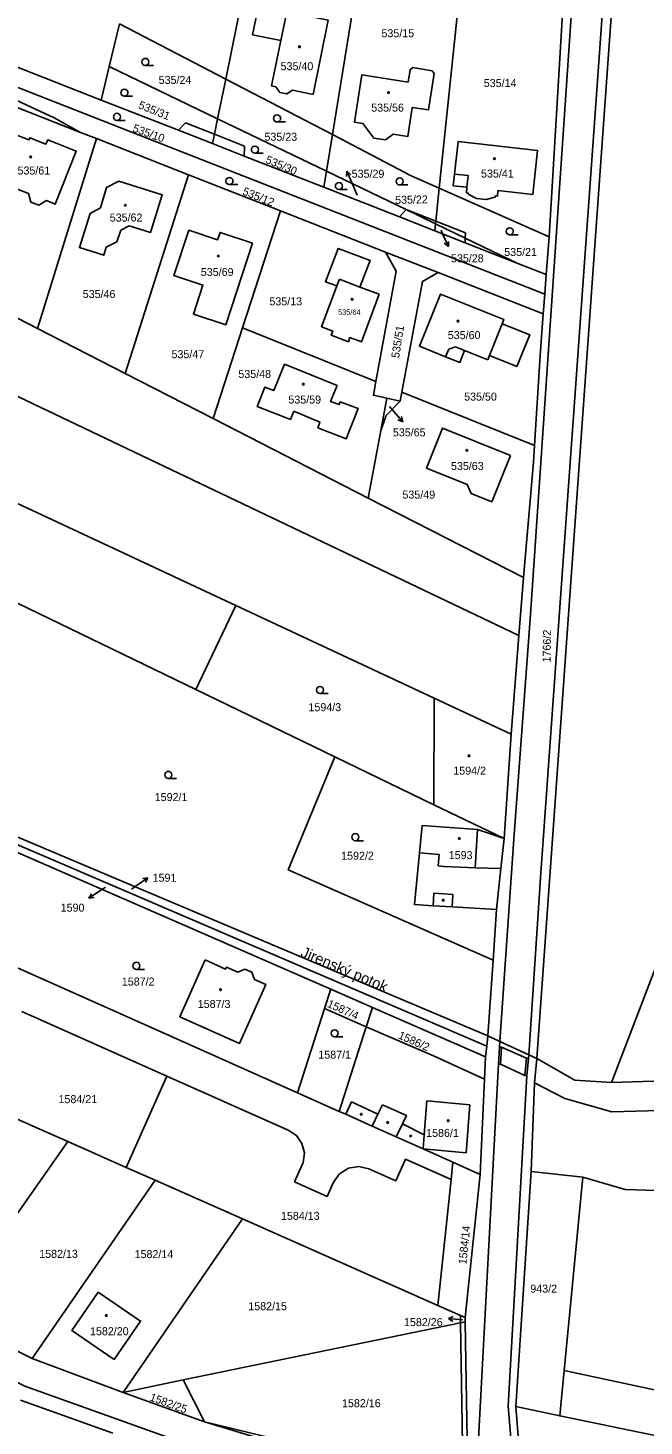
# Model space of a CAD drawing. Extents: x -724107 to -720612, y -1045267 to -1038441.
# Drawn here: x -722599.3 to -722468.3, y -1043179.2 to -1042882.3 of the extents above; entities that cross this region are included whole.
import ezdxf

# ---------------------------------------------------------------- set-up
doc = ezdxf.new("R2010")
doc.units = 0
for name, color, linetype in [('Hranice parcel', 7, 'Continuous'), ('Parcelní čísla', 7, 'Continuous'), ('Pop  PČ popisy', 7, 'Continuous'), ('Vnitřní kresba', 7, 'Continuous'), ('Značky budov', 7, 'Continuous'), ('Značky kultur', 7, 'Continuous')]:
    doc.layers.add(name, color=color, linetype=linetype)

msp = doc.modelspace()

# ---------------------------------------------------------------- linework, layer by layer
at = {"layer": 'Hranice parcel'}
for p, q in [((-722546.35, -1042839.87), (-722557.25, -1042893.14)), ((-722525.77, -1042850.6), (-722534.59, -1042904.93)), ((-722506.15, -1042860.83), (-722511.86, -1042916.3)), ((-722488.52, -1042926.62), (-722485.26, -1042871.72)), ((-722582.02, -1042890.49), (-722579.83, -1042881.38)), ((-722579.83, -1042881.38), (-722557.25, -1042893.14)), ((-722583.72, -1042897.58), (-722582.02, -1042890.49)), ((-722582.02, -1042890.49), (-722558.98, -1042901.57)), ((-722557.25, -1042893.14), (-722558.98, -1042901.57)), ((-722557.25, -1042893.14), (-722534.59, -1042904.93)), ((-722604.28, -1042898.13), (-722588.13, -1042904.46)), ((-722558.98, -1042901.57), (-722535.85, -1042912.7)), ((-722597.3, -1042946.12), (-722584.73, -1042905.79)), ((-722588.13, -1042904.46), (-722584.73, -1042905.79)), ((-722584.73, -1042905.79), (-722565.17, -1042913.46)), ((-722534.59, -1042904.93), (-722535.85, -1042912.7)), ((-722494.95, -1043011.33), (-722705.26, -1042911.16)), ((-722578.61, -1042955.69), (-722565.17, -1042913.46)), ((-722565.17, -1042913.46), (-722545.64, -1042921.11)), ((-722535.85, -1042912.7), (-722536.41, -1042916.12)), ((-722511.86, -1042916.3), (-722488.52, -1042926.62)), ((-722545.64, -1042921.11), (-722553.68, -1042946)), ((-722545.64, -1042921.11), (-722523.27, -1042929.87)), ((-722512.64, -1042923.87), (-722512.79, -1042925.37)), ((-722489.12, -1042934.65), (-722488.52, -1042926.62)), ((-722555.13, -1043004.97), (-722712.87, -1042931.27)), ((-722523.27, -1042929.87), (-722512.1, -1042934.25)), ((-722489.12, -1042934.65), (-722495.15, -1042932.29)), ((-722512.1, -1042934.25), (-722489.75, -1042943)), ((-722489.43, -1042938.82), (-722489.12, -1042934.65)), ((-722597.3, -1042946.12), (-722616, -1042936.54)), ((-722489.75, -1042943), (-722489.43, -1042938.82)), ((-722719.52, -1042947.47), (-722563.6, -1043022.81)), ((-722578.61, -1042955.69), (-722597.3, -1042946.12)), ((-722559.93, -1042965.26), (-722553.68, -1042946)), ((-722553.68, -1042946), (-722525.38, -1042957.37)), ((-722559.93, -1042965.26), (-722578.61, -1042955.69)), ((-722524.32, -1042967.81), (-722523.04, -1042960.93)), ((-722523.04, -1042960.93), (-722520.17, -1042961.57)), ((-722519.8, -1042959.61), (-722520.17, -1042961.57)), ((-722491.62, -1042970.94), (-722519.8, -1042959.61)), ((-722526.99, -1042982.13), (-722559.93, -1042965.26)), ((-722526.99, -1042982.13), (-722524.32, -1042967.81)), ((-722493.98, -1042999.03), (-722526.99, -1042982.13)), ((-722494.95, -1043011.33), (-722493.98, -1042999.03)), ((-722563.6, -1043022.81), (-722555.13, -1043004.97)), ((-722555.13, -1043004.97), (-722512.95, -1043024.67)), ((-722496.6, -1043032.31), (-722494.95, -1043011.33)), ((-722534.04, -1043037.09), (-722563.6, -1043022.81)), ((-722512.95, -1043024.67), (-722513, -1043047.26)), ((-722512.95, -1043024.67), (-722496.6, -1043032.31)), ((-722498.08, -1043054.47), (-722496.6, -1043032.31)), ((-722513, -1043047.26), (-722534.04, -1043037.09)), ((-722498.08, -1043054.47), (-722513, -1043047.26)), ((-722613.26, -1043052.34), (-722534.94, -1043086.47)), ((-722500.43, -1043080.29), (-722499.68, -1043069.54)), ((-722501.55, -1043096.36), (-722500.43, -1043080.29)), ((-722536.26, -1043090.58), (-722534.94, -1043086.47)), ((-722534.94, -1043086.47), (-722526.07, -1043090.33)), ((-722600.6, -1043091.18), (-722569.77, -1043104.9)), ((-722536.26, -1043090.58), (-722541.98, -1043108.46)), ((-722527.38, -1043094.43), (-722536.26, -1043090.58)), ((-722526.07, -1043090.33), (-722527.38, -1043094.43)), ((-722526.07, -1043090.33), (-722502.01, -1043100.81)), ((-722502.01, -1043100.81), (-722501.78, -1043098.59)), ((-722501.78, -1043098.59), (-722501.55, -1043096.36)), ((-722502.01, -1043100.81), (-722502.24, -1043105.59)), ((-722491.1, -1043101.16), (-722491.64, -1043106.37)), ((-722569.77, -1043104.9), (-722578.42, -1043124.32)), ((-722502.24, -1043105.59), (-722503.2, -1043125.78)), ((-722491.64, -1043106.37), (-722492.36, -1043125.17)), ((-722590.86, -1043118.81), (-722609.28, -1043110.66)), ((-722533.14, -1043112.41), (-722541.98, -1043108.46)), ((-722616.78, -1043155.8), (-722590.86, -1043118.81)), ((-722578.42, -1043124.32), (-722590.86, -1043118.81)), ((-722572.29, -1043127.04), (-722578.42, -1043124.32)), ((-722509.35, -1043126.87), (-722508.96, -1043123.19)), ((-722508.96, -1043123.19), (-722503.2, -1043125.78)), ((-722495.6, -1043175.12), (-722492.36, -1043125.17)), ((-722492.36, -1043125.17), (-722481.35, -1043126.39)), ((-722598.42, -1043164.92), (-722572.29, -1043127.04)), ((-722553.72, -1043135.26), (-722572.29, -1043127.04)), ((-722509.35, -1043126.87), (-722512.15, -1043153.67)), ((-722503.2, -1043125.78), (-722506.39, -1043156.22)), ((-722481.35, -1043126.39), (-722485.33, -1043167.43)), ((-722579.04, -1043172.09), (-722553.72, -1043135.26)), ((-722512.15, -1043153.67), (-722553.72, -1043135.26)), ((-722507.38, -1043155.78), (-722512.15, -1043153.67)), ((-722598.42, -1043164.92), (-722616.78, -1043155.8)), ((-722566.3, -1043169.46), (-722507.35, -1043157.3)), ((-722507.35, -1043157.3), (-722507.38, -1043155.78)), ((-722507.38, -1043155.78), (-722506.39, -1043156.22)), ((-722507.35, -1043157.3), (-722506.38, -1043157.1)), ((-722506.39, -1043156.22), (-722506.38, -1043157.1)), ((-722579.04, -1043172.09), (-722598.42, -1043164.92)), ((-722579.04, -1043172.09), (-722566.3, -1043169.46)), ((-722566.3, -1043169.46), (-722561.8, -1043178.34)), ((-722485.33, -1043167.43), (-722486.26, -1043177.05)), ((-722561.8, -1043178.34), (-722579.04, -1043172.09)), ((-722600.91, -1043173.73), (-722581.27, -1043180.77)), ((-722486.26, -1043177.05), (-722495.6, -1043175.12)), ((-722503.72, -1043195.83), (-722561.8, -1043178.34))]:
    msp.add_line(p, q, dxfattribs=at)
for points in [[(-722472.15, -1042857.54), (-722473.76, -1042858.07), (-722491.1, -1043101.16)], [(-722546.58, -1042894.78), (-722547.51, -1042894.59), (-722545.54, -1042884.95), (-722551.55, -1042883.72), (-722550.31, -1042877.62), (-722544.3, -1042878.84), (-722535.47, -1042880.64), (-722538.69, -1042896.39), (-722543.05, -1042895.5), (-722544.3, -1042896.27), (-722545.73, -1042895.97), (-722546.58, -1042894.78)], [(-722588.13, -1042904.46), (-722593.74, -1042901.4), (-722605.83, -1042895.76), (-722614.84, -1042891.55), (-722639.97, -1042879.82)], [(-722639.97, -1042879.82), (-722563.92, -1042909.63), (-722489.43, -1042938.82)], [(-722583.72, -1042897.58), (-722600.48, -1042891.01), (-722607.36, -1042888.31)], [(-722528.32, -1042892.21), (-722518.49, -1042893.77), (-722518.09, -1042891.17), (-722517.47, -1042890.7), (-722513.4, -1042891.35), (-722512.95, -1042891.94), (-722514.19, -1042899.7), (-722517.6, -1042899.19), (-722518.57, -1042905.35), (-722521.66, -1042904.87), (-722523.29, -1042906.07), (-722525.77, -1042905.7), (-722528.11, -1042902.54), (-722529.92, -1042902.26), (-722528.32, -1042892.21)], [(-722560.06, -1042906.85), (-722567.28, -1042904.02), (-722583.72, -1042897.58)], [(-722558.98, -1042901.57), (-722559.65, -1042904.86), (-722560.06, -1042906.85)], [(-722606.43, -1042914.02), (-722602.7, -1042904.62), (-722599.1, -1042906.05), (-722598.91, -1042905.59), (-722595.48, -1042906.95), (-722595.11, -1042906.02), (-722589.04, -1042908.42), (-722593.49, -1042919.68), (-722595.37, -1042918.94), (-722596.98, -1042919.94), (-722598.72, -1042919.25), (-722599.16, -1042917.44), (-722602.99, -1042915.92), (-722602.8, -1042915.46), (-722606.43, -1042914.02)], [(-722534.59, -1042904.93), (-722517.82, -1042913.66), (-722511.86, -1042916.3)], [(-722536.41, -1042916.12), (-722553.31, -1042909.49), (-722560.06, -1042906.85)], [(-722508.63, -1042913.32), (-722507.88, -1042906.42), (-722490.97, -1042908.29), (-722491.99, -1042917.63), (-722499.4, -1042916.83), (-722499.52, -1042918.02), (-722499.97, -1042917.97), (-722499.99, -1042918.2), (-722501.87, -1042918.7), (-722503.95, -1042918.47), (-722505.7, -1042917.56), (-722505.67, -1042917.34), (-722506.09, -1042917.29), (-722505.98, -1042916.12), (-722508.9, -1042915.8), (-722508.63, -1042913.32)], [(-722475.26, -1043106.26), (-722420.42, -1042963.41), (-722400.94, -1042908.01)], [(-722577.8, -1042924.33), (-722579.56, -1042925.26), (-722580.38, -1042927.7), (-722582.65, -1042928.87), (-722583.19, -1042930.55), (-722588.35, -1042928.92), (-722586.06, -1042921.66), (-722583.92, -1042920.45), (-722582.59, -1042916.15), (-722580.01, -1042914.81), (-722570.77, -1042917.72), (-722573.29, -1042925.73), (-722577.8, -1042924.33)], [(-722535.85, -1042912.7), (-722518.89, -1042920.86), (-722512.64, -1042923.87)], [(-722512.79, -1042925.37), (-722520.3, -1042922.43), (-722536.41, -1042916.12)], [(-722511.86, -1042916.3), (-722512.58, -1042923.31), (-722512.64, -1042923.87)], [(-722551.59, -1042928), (-722557.25, -1042945.31), (-722564.12, -1042943.05), (-722562.12, -1042936.89), (-722568.29, -1042934.87), (-722565.13, -1042925.24), (-722558.98, -1042927.27), (-722558.46, -1042925.72), (-722551.59, -1042928)], [(-722495.15, -1042932.29), (-722506.35, -1042927.9), (-722512.79, -1042925.37)], [(-722512.64, -1042923.87), (-722506.33, -1042926.91), (-722495.15, -1042932.29)], [(-722524.64, -1042938.84), (-722528.43, -1042948.94), (-722530.85, -1042948.04), (-722531.19, -1042948.94), (-722534.82, -1042947.55), (-722534.49, -1042946.65), (-722536.89, -1042945.75), (-722533.63, -1042937.08), (-722536.06, -1042936.17), (-722533.35, -1042929.1), (-722526.57, -1042931.66), (-722528.74, -1042937.3), (-722524.64, -1042938.84)], [(-722525.38, -1042957.37), (-722521.02, -1042933.91), (-722521.45, -1042933.13), (-722523.27, -1042929.87)], [(-722512.1, -1042934.25), (-722515.44, -1042936.1), (-722519.8, -1042959.61)], [(-722501.55, -1042952.77), (-722506.5, -1042950.81), (-722507.49, -1042953.31), (-722510.52, -1042952.15), (-722516.1, -1042949.88), (-722511.62, -1042938.85), (-722498.15, -1042944.17), (-722498.51, -1042945.1), (-722492.65, -1042947.44), (-722495.35, -1042954.17), (-722501.19, -1042951.86), (-722501.55, -1042952.77)], [(-722491.62, -1042970.94), (-722490.41, -1042951.83), (-722489.75, -1042943)], [(-722501.78, -1043098.59), (-722612.44, -1043051.13), (-722636.08, -1043012.25), (-722723.34, -1042953.22)], [(-722501.55, -1043096.36), (-722611.62, -1043049.92), (-722634.72, -1043010.83), (-722722.5, -1042951.92)], [(-722544.77, -1042953.66), (-722533.59, -1042958.19), (-722534.96, -1042961.6), (-722533.14, -1042962.29), (-722532.91, -1042961.72), (-722529.12, -1042963.08), (-722531.66, -1042969.55), (-722537.68, -1042967.2), (-722537.24, -1042966), (-722542.78, -1042963.69), (-722543.51, -1042965.44), (-722550.55, -1042962.67), (-722548.94, -1042958.55), (-722547.05, -1042959.29), (-722544.77, -1042953.66)], [(-722523.04, -1042960.93), (-722525.87, -1042960.3), (-722525.38, -1042957.37)], [(-722520.17, -1042961.57), (-722523.21, -1042964.69), (-722523.31, -1042965.05), (-722524.32, -1042967.81)], [(-722496.72, -1042973.08), (-722500.67, -1042982.93), (-722505.1, -1042981.15), (-722505.92, -1042979.24), (-722514.6, -1042975.76), (-722511.2, -1042967.27), (-722496.72, -1042973.08)], [(-722493.98, -1042999.03), (-722491.85, -1042974.53), (-722491.62, -1042970.94)], [(-722500.43, -1043080.29), (-722543.98, -1043061.09), (-722534.04, -1043037.09)], [(-722502.27, -1043202.19), (-722563.1, -1043183.97), (-722599.95, -1043170.79), (-722833.48, -1043054.07)], [(-722498.08, -1043054.47), (-722503.71, -1043052.51), (-722515.54, -1043051.7), (-722516.1, -1043057.52), (-722517.15, -1043068.49), (-722513.18, -1043068.73), (-722509.14, -1043068.97), (-722499.68, -1043069.54)], [(-722499.68, -1043069.54), (-722498.76, -1043060.83), (-722498.08, -1043054.47)], [(-722541.98, -1043108.46), (-722579.92, -1043091.53), (-722625.61, -1043071.25)], [(-722561.67, -1043080.24), (-722557.28, -1043082.19), (-722557.08, -1043081.74), (-722554.69, -1043082.81), (-722553.18, -1043082.17), (-722551.71, -1043082.82), (-722551.15, -1043084.37), (-722548.74, -1043085.44), (-722554.33, -1043097.96), (-722567.04, -1043092.3), (-722561.67, -1043080.24)], [(-722533.14, -1043112.41), (-722531.15, -1043106.2), (-722527.38, -1043094.43)], [(-722502.24, -1043105.59), (-722513.09, -1043100.64), (-722527.38, -1043094.43)], [(-722491.1, -1043101.16), (-722492.82, -1043100.37), (-722498.98, -1043097.54), (-722501.55, -1043096.36)], [(-722491.1, -1043101.16), (-722483.05, -1043105.81), (-722475.26, -1043106.26)], [(-722569.77, -1043104.9), (-722543.98, -1043116.38), (-722542.25, -1043117.52), (-722541.05, -1043119.21), (-722540.54, -1043121.22), (-722540.8, -1043123.27), (-722542.64, -1043127.39), (-722535.69, -1043130.48), (-722534.35, -1043127.47), (-722533.07, -1043125.65), (-722531.19, -1043124.47), (-722529, -1043124.09), (-722526.83, -1043124.58), (-722521.07, -1043127.14), (-722519.03, -1043122.56), (-722509.35, -1043126.87)], [(-722475.26, -1043106.26), (-722421.55, -1043104.58), (-722404.19, -1043106.01), (-722388.69, -1043109.13), (-722359.43, -1043115.72), (-722330.86, -1043124.59), (-722300.57, -1043135.56)], [(-722491.64, -1043106.37), (-722485.17, -1043109.68), (-722475.19, -1043112.5), (-722421.9, -1043111.05), (-722390.66, -1043115.3), (-722361.13, -1043121.8), (-722333.12, -1043130.28), (-722302.46, -1043141.81)], [(-722508.96, -1043123.19), (-722515.26, -1043120.36), (-722521.02, -1043117.82), (-722526.1, -1043115.55), (-722531.76, -1043113.02), (-722533.14, -1043112.41)], [(-722303.48, -1043167.14), (-722343.62, -1043148.85), (-722367.39, -1043141.03), (-722398.48, -1043134.94), (-722461.37, -1043129.38), (-722472.36, -1043129.03), (-722481.35, -1043126.39)], [(-722584.35, -1043150.78), (-722575.35, -1043156.96), (-722580.97, -1043165.09), (-722589.95, -1043158.92), (-722584.35, -1043150.78)], [(-722561.8, -1043178.34), (-722506.78, -1043191.69), (-722507.35, -1043157.3)], [(-722506.38, -1043157.1), (-722505.87, -1043186.38), (-722503.72, -1043195.83)], [(-722485.33, -1043167.43), (-722358.93, -1043194.47), (-722282.9, -1043220.27), (-722266.38, -1043223.5)], [(-722495.6, -1043175.12), (-722494.37, -1043190.49), (-722490.47, -1043204.11), (-722481.33, -1043221.48)], [(-722265.04, -1043231.63), (-722292.5, -1043226.98), (-722340.49, -1043209.55), (-722381.32, -1043198.76), (-722486.26, -1043177.05)]]:
    msp.add_lwpolyline(points, dxfattribs=at)
at = {"layer": 'Pop  PČ popisy'}
for p, q in [((-722531.55, -1042912.73), (-722531.6, -1042913.85)), ((-722530.33, -1042915.47), (-722531.55, -1042912.73)), ((-722531.55, -1042912.73), (-722530.69, -1042913.44)), ((-722529.31, -1042917.8), (-722530.33, -1042915.47)), ((-722511.48, -1042925.25), (-722511.16, -1042925.98)), ((-722511.16, -1042925.98), (-722509.94, -1042928.72)), ((-722509.94, -1042928.72), (-722510.8, -1042928.01)), ((-722509.94, -1042928.72), (-722509.89, -1042927.6)), ((-722522.43, -1042962.69), (-722521.61, -1042963.64)), ((-722521.61, -1042963.64), (-722519.64, -1042965.91)), ((-722519.64, -1042965.91), (-722519.92, -1042964.82)), ((-722519.64, -1042965.91), (-722520.68, -1042965.48)), ((-722576.27, -1043064.5), (-722573.81, -1043062.78)), ((-722573.81, -1043062.78), (-722574.92, -1043062.94)), ((-722573.81, -1043062.78), (-722574.34, -1043063.76)), ((-722583.86, -1043065.47), (-722586.35, -1043067.15)), ((-722586.35, -1043067.15), (-722585.8, -1043066.17)), ((-722582.84, -1043064.78), (-722583.86, -1043065.47)), ((-722577.33, -1043065.24), (-722576.27, -1043064.5)), ((-722586.35, -1043067.15), (-722585.24, -1043067)), ((-722509.93, -1043156.42), (-722508.89, -1043156.01)), ((-722506.94, -1043156.68), (-722509.93, -1043156.42)), ((-722509.93, -1043156.42), (-722508.98, -1043157.01))]:
    msp.add_line(p, q, dxfattribs=at)
at = {"layer": 'Vnitřní kresba'}
for p, q in [((-722492.46, -1043006.88), (-722481.96, -1042852.03)), ((-722490.27, -1043061.72), (-722475.69, -1042857.95)), ((-722544.3, -1042878.84), (-722545.54, -1042884.95)), ((-722567.28, -1042904.02), (-722565.85, -1042902.43)), ((-722565.85, -1042902.43), (-722559.65, -1042904.86)), ((-722559.65, -1042904.86), (-722553.28, -1042907.36)), ((-722553.28, -1042907.36), (-722553.31, -1042909.49)), ((-722518.89, -1042920.86), (-722520.3, -1042922.43)), ((-722518.89, -1042920.86), (-722512.58, -1042923.31)), ((-722512.58, -1042923.31), (-722506.31, -1042925.76)), ((-722506.31, -1042925.76), (-722506.33, -1042926.91)), ((-722506.35, -1042927.9), (-722506.33, -1042926.91)), ((-722533.63, -1042937.08), (-722533.09, -1042935.66)), ((-722533.09, -1042935.66), (-722528.74, -1042937.3)), ((-722498.51, -1042945.1), (-722501.19, -1042951.86)), ((-722509.84, -1042950.54), (-722508.42, -1042950.04)), ((-722508.42, -1042950.04), (-722506.5, -1042950.81)), ((-722510.52, -1042952.15), (-722509.84, -1042950.54)), ((-722492.46, -1043006.88), (-722496.03, -1043054.6)), ((-722504.24, -1043060.7), (-722503.71, -1043052.51)), ((-722496.03, -1043054.6), (-722498.98, -1043097.54)), ((-722516.1, -1043057.52), (-722511.88, -1043057.87)), ((-722511.88, -1043057.87), (-722512.08, -1043060.28)), ((-722512.08, -1043060.28), (-722510.85, -1043060.38)), ((-722510.85, -1043060.38), (-722504.24, -1043060.7)), ((-722504.24, -1043060.7), (-722498.76, -1043060.83)), ((-722490.27, -1043061.72), (-722492.82, -1043100.37)), ((-722513.02, -1043066.08), (-722513.18, -1043068.73)), ((-722508.98, -1043066.33), (-722513.02, -1043066.08)), ((-722509.14, -1043068.97), (-722508.98, -1043066.33)), ((-722499.29, -1043102.35), (-722499.07, -1043098.77)), ((-722499.07, -1043098.77), (-722498.98, -1043097.54)), ((-722499.07, -1043098.77), (-722498.62, -1043098.8)), ((-722498.62, -1043098.8), (-722498.84, -1043102.38)), ((-722498.62, -1043098.8), (-722493.32, -1043101.1)), ((-722493.32, -1043101.1), (-722493.69, -1043104.81)), ((-722492.87, -1043101.14), (-722493.32, -1043101.1)), ((-722493.24, -1043104.84), (-722492.87, -1043101.14)), ((-722492.87, -1043101.14), (-722492.82, -1043100.37)), ((-722503.78, -1043186.57), (-722499.29, -1043102.35)), ((-722498.84, -1043102.38), (-722499.29, -1043102.35)), ((-722498.84, -1043102.38), (-722493.69, -1043104.81)), ((-722493.24, -1043104.84), (-722497.22, -1043174.99)), ((-722493.69, -1043104.81), (-722493.24, -1043104.84)), ((-722531.76, -1043113.02), (-722530.53, -1043110.38)), ((-722530.53, -1043110.38), (-722524.9, -1043112.99)), ((-722515.05, -1043117.37), (-722514.53, -1043110.16)), ((-722514.53, -1043110.16), (-722505.35, -1043111.01)), ((-722524.9, -1043112.99), (-722526.1, -1043115.55)), ((-722524.9, -1043112.99), (-722523.96, -1043110.99)), ((-722523.96, -1043110.99), (-722518.87, -1043113.28)), ((-722518.87, -1043113.28), (-722519.69, -1043115.02)), ((-722505.35, -1043111.01), (-722506.13, -1043121.24)), ((-722519.69, -1043115.02), (-722521.02, -1043117.82)), ((-722519.69, -1043115.02), (-722515.05, -1043117.37)), ((-722515.05, -1043117.37), (-722515.26, -1043120.36)), ((-722506.13, -1043121.24), (-722515.26, -1043120.36)), ((-722495.97, -1043190.42), (-722497.22, -1043174.99))]:
    msp.add_line(p, q, dxfattribs=at)
msp.add_lwpolyline([(-722508.63, -1042913.32), (-722505.71, -1042913.63), (-722505.98, -1042916.12)], dxfattribs=at)
at = {"layer": 'Značky budov'}
for centre in [(-722541.59, -1042886.28), (-722522.66, -1042895.99), (-722598.73, -1042909.66), (-722500.14, -1042910.04), (-722578.62, -1042919.96), (-722558.85, -1042930.7), (-722530.39, -1042939.93), (-722507.88, -1042944.54), (-722540.77, -1042957.95), (-722506, -1042972), (-722505.55, -1043036.88), (-722507.6, -1043054.46), (-722511.03, -1043067.56), (-722558.36, -1043086.56), (-722528.47, -1043113.02), (-722522.84, -1043114.78), (-722509.97, -1043114.39), (-722517.96, -1043117.64), (-722582.64, -1043155.77)]:
    msp.add_circle(centre, 0.175, dxfattribs=at)
at = {"layer": 'Značky kultur'}
for p, q in [((-722574.37, -1042890.23), (-722572.62, -1042890.23)), ((-722578.8, -1042896.78), (-722577.05, -1042896.78)), ((-722580.39, -1042901.91), (-722578.64, -1042901.91)), ((-722546.34, -1042902.25), (-722544.59, -1042902.25)), ((-722551.06, -1042908.87), (-722549.31, -1042908.87)), ((-722556.47, -1042915.54), (-722554.72, -1042915.54)), ((-722533.21, -1042916.61), (-722531.46, -1042916.61)), ((-722520.29, -1042915.63), (-722518.54, -1042915.63)), ((-722496.88, -1042926.22), (-722495.13, -1042926.22)), ((-722537.23, -1043023.65), (-722535.48, -1043023.65)), ((-722569.47, -1043041.68), (-722567.72, -1043041.68)), ((-722529.71, -1043054.91), (-722527.96, -1043054.91)), ((-722576.25, -1043082.24), (-722574.5, -1043082.24)), ((-722534.12, -1043096.57), (-722532.37, -1043096.57))]:
    msp.add_line(p, q, dxfattribs=at)
for centre in [(-722574.37, -1042889.48), (-722578.8, -1042896.03), (-722580.39, -1042901.16), (-722546.34, -1042901.5), (-722551.06, -1042908.12), (-722556.47, -1042914.79), (-722520.29, -1042914.88), (-722533.21, -1042915.86), (-722496.88, -1042925.47), (-722537.23, -1043022.9), (-722569.47, -1043040.93), (-722529.71, -1043054.16), (-722576.25, -1043081.49), (-722534.12, -1043095.82)]:
    msp.add_circle(centre, 0.75, dxfattribs=at)

# ---------------------------------------------------------------- texts
at = {"layer": 'Parcelní čísla'}
for s, height, p in [('535/15', 1.7, (-722524.16, -1042884.25)), ('535/40', 1.7, (-722545.6, -1042891.25)), ('535/24', 1.7, (-722571.52, -1042894.16)), ('535/14', 1.7, (-722502.41, -1042894.82)), ('535/56', 1.7, (-722526.33, -1042900.05)), ('535/23', 1.7, (-722549.03, -1042906.24)), ('535/61', 1.7, (-722601.53, -1042913.41)), ('535/29', 1.7, (-722530.49, -1042914.09)), ('535/41', 1.7, (-722502.99, -1042914.05)), ('535/62', 1.7, (-722581.92, -1042923.4)), ('535/21', 1.7, (-722498.05, -1042930.71)), ('535/28', 1.7, (-722509.38, -1042932.05)), ('535/69', 1.7, (-722562.56, -1042934.96)), ('535/46', 1.7, (-722587.66, -1042939.64)), ('535/13', 1.7, (-722547.98, -1042941.2)), ('535/64', 1.139, (-722533.39, -1042943.21)), ('535/60', 1.7, (-722510.06, -1042948.37)), ('535/47', 1.7, (-722568.79, -1042952.43)), ('535/48', 1.7, (-722554.58, -1042956.62)), ('535/59', 1.7, (-722543.95, -1042962.06)), ('535/50', 1.7, (-722506.58, -1042961.43)), ('535/65', 1.7, (-722521.73, -1042969.03)), ('535/63', 1.7, (-722509.38, -1042976.17)), ('535/49', 1.7, (-722519.7, -1042982.25)), ('1594/3', 1.7, (-722539.68, -1043027.4)), ('1594/2', 1.7, (-722508.89, -1043040.88)), ('1592/1', 1.7, (-722572.36, -1043046.5)), ('1592/2', 1.7, (-722532.73, -1043058.95)), ('1593', 1.7, (-722509.85, -1043058.82)), ('1591', 1.7, (-722572.81, -1043063.63)), ('1590', 1.7, (-722592.35, -1043069.98)), ('1587/2', 1.7, (-722579.35, -1043085.68)), ('1587/3', 1.7, (-722563.21, -1043090.44)), ('1587/1', 1.7, (-722537.58, -1043101.21)), ('1584/21', 1.7, (-722592.81, -1043110.66)), ('1586/1', 1.7, (-722514.66, -1043117.84)), ('1584/13', 1.7, (-722545.52, -1043135.45)), ('1582/13', 1.7, (-722596.92, -1043143.52)), ('1582/14', 1.7, (-722576.64, -1043143.58)), ('943/2', 1.7, (-722492.52, -1043150.91)), ('1582/15', 1.7, (-722552.47, -1043154.64)), ('1582/20', 1.7, (-722586.12, -1043159.95)), ('1582/26', 1.7, (-722519.37, -1043158.02)), ('1582/16', 1.7, (-722532.54, -1043175.24))]:
    msp.add_text(s, height=height, dxfattribs=at).set_placement(p)
for s, rotation, p in [('535/31', 338, (-722575.98, -1042899.28)), ('535/10', 340, (-722577.19, -1042904.24)), ('535/30', 337, (-722548.96, -1042910.87)), ('535/12', 338, (-722553.84, -1042917.61)), ('535/22', 1, (-722521.24, -1042919.65)), ('535/51', 81, (-722520.42, -1042952.48)), ('1766/2', 89, (-722488.21, -1043017.07)), ('1587/4', 336, (-722535.84, -1043090.15)), ('1586/2', 336, (-722520.76, -1043096.84)), ('1584/14', 84, (-722506.12, -1043144.97)), ('1582/25', 340, (-722573.56, -1043173.78))]:
    msp.add_text(s, height=1.7, rotation=rotation, dxfattribs=at).set_placement(p)
at = {"layer": 'Pop  PČ popisy'}
msp.add_text('Jirenský potok', height=2.3, rotation=337, dxfattribs=at).set_placement((-722541.52, -1043079.45))

doc.saveas('drawing.dxf')
